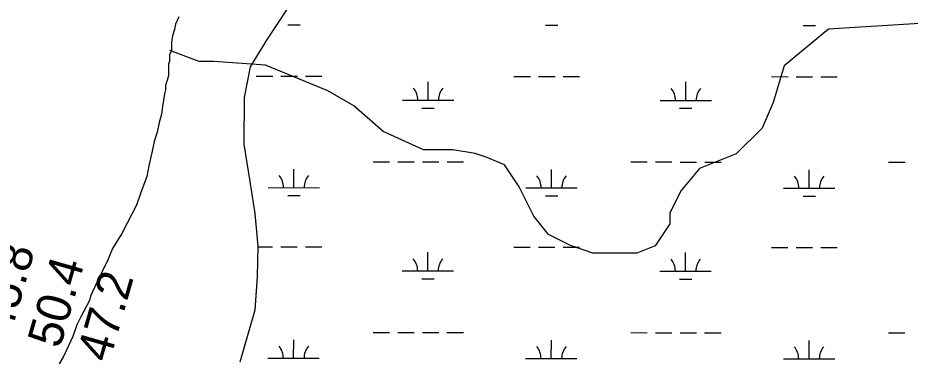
# Model space of a CAD drawing. Extents: x 3148686 to 3186545, y 916144 to 941516.
# Drawn here: x 3163467 to 3165206, y 934539 to 935209 of the extents above; entities that cross this region are included whole.
import ezdxf

# ---------------------------------------------------------------- set-up
doc = ezdxf.new("R2010")
doc.units = 0
for name, color, linetype in [('V-RIVR-RANG', 7, 'Continuous'), ('V-SITE-VEGE', 7, 'Continuous'), ('V-TOPO-SHOR', 7, 'Continuous'), ('V-WETL-SWMP', 7, 'Continuous')]:
    doc.layers.add(name, color=color, linetype=linetype)

msp = doc.modelspace()

# ---------------------------------------------------------------- linework, layer by layer
at = {"layer": 'V-SITE-VEGE'}
for p, q in [((3163780.9, 935210.8), (3163774.8, 935196.3)), ((3163774.8, 935196.3), (3163772.8, 935186)), ((3163772.8, 935186), (3163768.8, 935173.6)), ((3163768.8, 935173.6), (3163766.8, 935161.3)), ((3163766.8, 935161.3), (3163766.9, 935144.8)), ((3163766.9, 935144.8), (3163762.8, 935136.5)), ((3163762.9, 935124.2), (3163760.9, 935118)), ((3163762.8, 935136.5), (3163762.9, 935124.2)), ((3163760.9, 935118), (3163761, 935095.3)), ((3163761, 935095.3), (3163754.9, 935076.8)), ((3163754.9, 935076.8), (3163755, 935068.5)), ((3163753, 935060.3), (3163749, 935035.5)), ((3163755, 935068.5), (3163753, 935060.3)), ((3163747, 935021.1), (3163743, 935004.6)), ((3163749, 935035.5), (3163747, 935021.1)), ((3163743, 935004.6), (3163739, 934986)), ((3163739, 934986), (3163732.9, 934967.5)), ((3163732.9, 934967.5), (3163728.9, 934948.9)), ((3163728.9, 934948.9), (3163722.9, 934920)), ((3163722.9, 934920), (3163718.9, 934899.4)), ((3163718.9, 934899.4), (3163706.7, 934866.4)), ((3163706.7, 934866.4), (3163698.6, 934843.7)), ((3163698.6, 934843.7), (3163680.3, 934808.6)), ((3163680.3, 934808.6), (3163670.1, 934787.9)), ((3163670.1, 934787.9), (3163651.7, 934759)), ((3163651.7, 934759), (3163643.6, 934738.3)), ((3163643.6, 934738.3), (3163621.2, 934692.9)), ((3163621.2, 934692.9), (3163609, 934666)), ((3163607, 934657.8), (3163590.7, 934626.8)), ((3163609, 934666), (3163607, 934657.8)), ((3163590.7, 934626.8), (3163582.6, 934610.3)), ((3163582.6, 934610.3), (3163574.5, 934587.6)), ((3163574.5, 934587.6), (3163566.3, 934569)), ((3163566.3, 934569), (3163556.2, 934548.3)), ((3163556.2, 934548.3), (3163548, 934533.9))]:
    msp.add_line(p, q, dxfattribs=at)
at = {"layer": 'V-TOPO-SHOR'}
msp.add_lwpolyline([(3165390.4, 935208), (3165046.4, 935186.8), (3164960.3, 935115.3), (3164938.7, 935043.6), (3164917.2, 934993.5), (3164867, 934943.3), (3164795.3, 934914.7), (3164759.4, 934871.8), (3164737.8, 934828.8), (3164737.8, 934807.3), (3164709.1, 934764.3), (3164673.3, 934750), (3164587.2, 934750.1), (3164544.3, 934764.5), (3164501.3, 934786.1), (3164472.7, 934821.9), (3164444, 934879.3), (3164415.4, 934922.3), (3164379.6, 934936.7), (3164358.1, 934943.9), (3164315.1, 934951.1), (3164257.8, 934951.1), (3164179, 934987.1), (3164121.7, 935037.3), (3164071.6, 935066), (3163949.8, 935116.3), (3163849.4, 935123.6), (3163820.8, 935123.6), (3163763.5, 935145.2)], dxfattribs=at)
at = {"layer": 'V-WETL-SWMP'}
for p, q in [((3163994.6, 935229.7), (3163951.5, 935164.9)), ((3163994.6, 935229.7), (3163951.5, 935164.9)), ((3163993.4, 935194.9), (3164017.4, 935194.8)), ((3164495.3, 935194.3), (3164519.3, 935194.3)), ((3164997.2, 935193.8), (3165021.2, 935193.8)), ((3163951.5, 935164.9), (3163919.7, 935112.9)), ((3163951.5, 935164.9), (3163919.7, 935112.9)), ((3163919.7, 935112.9), (3163908.6, 935053.4)), ((3163919.7, 935112.9), (3163908.6, 935053.4)), ((3163931.9, 935094.9), (3163963.9, 935094.9)), ((3163979.9, 935094.9), (3164011.9, 935094.8)), ((3164027.9, 935094.8), (3164059.9, 935094.8)), ((3164433.8, 935094.4), (3164465.8, 935094.4)), ((3164481.8, 935094.3), (3164513.8, 935094.3)), ((3164529.8, 935094.3), (3164561.8, 935094.3)), ((3164935.7, 935093.9), (3164967.7, 935093.8)), ((3164983.7, 935093.8), (3165015.7, 935093.8)), ((3165031.7, 935093.8), (3165063.7, 935093.7)), ((3164266.7, 935048.1), (3164266.7, 935084.1)), ((3164768.6, 935047.6), (3164768.7, 935083.6)), ((3163908.6, 935053.4), (3163907.9, 934962.6)), ((3163908.6, 935053.4), (3163907.9, 934962.6)), ((3164216.7, 935048.2), (3164316.7, 935048.1)), ((3164718.6, 935047.7), (3164818.6, 935047.6)), ((3164254.7, 935032.7), (3164278.7, 935032.7)), ((3164756.6, 935032.2), (3164780.6, 935032.2)), ((3163907.9, 934962.6), (3163919.1, 934889.5)), ((3163907.9, 934962.6), (3163919.1, 934889.5)), ((3164159.7, 934928.2), (3164191.7, 934928.1)), ((3164207.7, 934928.1), (3164239.7, 934928.1)), ((3164255.7, 934928.1), (3164287.7, 934928)), ((3164303.7, 934928), (3164335.7, 934928)), ((3164661.6, 934927.6), (3164693.6, 934927.6)), ((3164709.6, 934927.6), (3164741.6, 934927.6)), ((3164757.6, 934927.5), (3164789.6, 934927.5)), ((3164805.6, 934927.5), (3164837.6, 934927.5)), ((3165163.6, 934927.1), (3165195.6, 934927.1)), ((3164005.1, 934877.6), (3164005.1, 934913.6)), ((3164507, 934877.1), (3164507, 934913.1)), ((3165008.9, 934876.5), (3165008.9, 934912.5)), ((3163919.1, 934889.5), (3163929.1, 934827.3)), ((3163919.1, 934889.5), (3163929.1, 934827.3)), ((3163955.1, 934877.6), (3164055.1, 934877.5)), ((3164457, 934877.1), (3164557, 934877)), ((3164958.9, 934876.6), (3165058.9, 934876.5)), ((3163993.1, 934862.2), (3164017.1, 934862.2)), ((3164495, 934861.6), (3164519, 934861.6)), ((3164996.9, 934861.1), (3165020.9, 934861.1)), ((3163929.1, 934827.3), (3163935, 934763.5)), ((3163929.1, 934827.3), (3163935, 934763.5)), ((3163935, 934763.5), (3163933.6, 934704.6)), ((3163935, 934763.5), (3163933.6, 934704.6)), ((3163935, 934762.2), (3163963.6, 934762.2)), ((3163979.6, 934762.2), (3164011.6, 934762.2)), ((3164027.6, 934762.1), (3164059.6, 934762.1)), ((3164433.5, 934761.7), (3164465.5, 934761.7)), ((3164481.5, 934761.7), (3164513.5, 934761.6)), ((3164529.5, 934761.6), (3164561.5, 934761.6)), ((3164935.4, 934761.2), (3164967.4, 934761.1)), ((3164983.4, 934761.1), (3165015.4, 934761.1)), ((3165031.4, 934761.1), (3165063.4, 934761)), ((3164266.4, 934715.5), (3164266.4, 934751.5)), ((3164768.3, 934714.9), (3164768.3, 934750.9)), ((3164216.4, 934715.5), (3164316.4, 934715.4)), ((3164718.3, 934715), (3164818.3, 934714.9)), ((3163933.6, 934704.6), (3163928.8, 934638.5)), ((3163933.6, 934704.6), (3163928.8, 934638.5)), ((3164254.3, 934700), (3164278.3, 934700)), ((3164756.2, 934699.5), (3164780.2, 934699.5)), ((3163928.8, 934638.5), (3163899.7, 934537.7)), ((3163928.8, 934638.5), (3163899.7, 934537.7)), ((3164159.4, 934595.5), (3164191.4, 934595.5)), ((3164207.4, 934595.4), (3164239.4, 934595.4)), ((3164255.4, 934595.4), (3164287.4, 934595.4)), ((3164303.4, 934595.3), (3164335.4, 934595.3)), ((3164661.3, 934595), (3164693.3, 934594.9)), ((3164709.3, 934594.9), (3164741.3, 934594.9)), ((3164757.3, 934594.9), (3164789.3, 934594.8)), ((3164805.3, 934594.8), (3164837.3, 934594.8)), ((3165163.2, 934594.4), (3165195.2, 934594.4)), ((3164004.7, 934544.9), (3164004.8, 934580.9)), ((3164506.6, 934544.4), (3164506.7, 934580.4)), ((3165008.6, 934543.9), (3165008.6, 934579.9)), ((3163954.7, 934545), (3164054.7, 934544.9)), ((3164456.6, 934544.4), (3164556.6, 934544.3)), ((3164958.6, 934543.9), (3165058.6, 934543.8))]:
    msp.add_line(p, q, dxfattribs=at)
for centre, start, end in [((3164211.5, 935048.7), 359.1678, 40.7115), ((3164321.9, 935048.5), 139.1678, 180.7115), ((3164713.4, 935048.1), 359.1678, 40.7115), ((3164823.9, 935048), 139.1678, 180.7115), ((3163949.8, 934878.1), 359.1678, 40.7115), ((3164060.3, 934878), 139.1678, 180.7115), ((3164451.8, 934877.6), 359.1678, 40.7115), ((3164562.2, 934877.5), 139.1678, 180.7115), ((3164953.7, 934877.1), 359.1678, 40.7115), ((3165064.1, 934877), 139.1678, 180.7115), ((3164211.1, 934716), 359.1678, 40.7115), ((3164321.6, 934715.9), 139.1678, 180.7115), ((3164713, 934715.5), 359.1678, 40.7115), ((3164823.5, 934715.3), 139.1678, 180.7115), ((3163949.5, 934545.5), 359.1678, 40.7115), ((3164060, 934545.3), 139.1678, 180.7115), ((3164451.4, 934544.9), 359.1678, 40.7115), ((3164561.9, 934544.8), 139.1678, 180.7115), ((3164953.3, 934544.4), 359.1678, 40.7115), ((3165063.8, 934544.3), 139.1678, 180.7115)]:
    msp.add_arc(centre, 35.2, start, end, dxfattribs=at)

# ---------------------------------------------------------------- texts
at = {"layer": 'V-RIVR-RANG'}
for s, p in [('45.8', (3163453.2, 934589.5)), ('50.4', (3163549.4, 934562.2)), ('47.2', (3163645.6, 934534.9))]:
    msp.add_text(s, height=67, rotation=74.0183, dxfattribs=at).set_placement(p)

doc.saveas('drawing.dxf')
